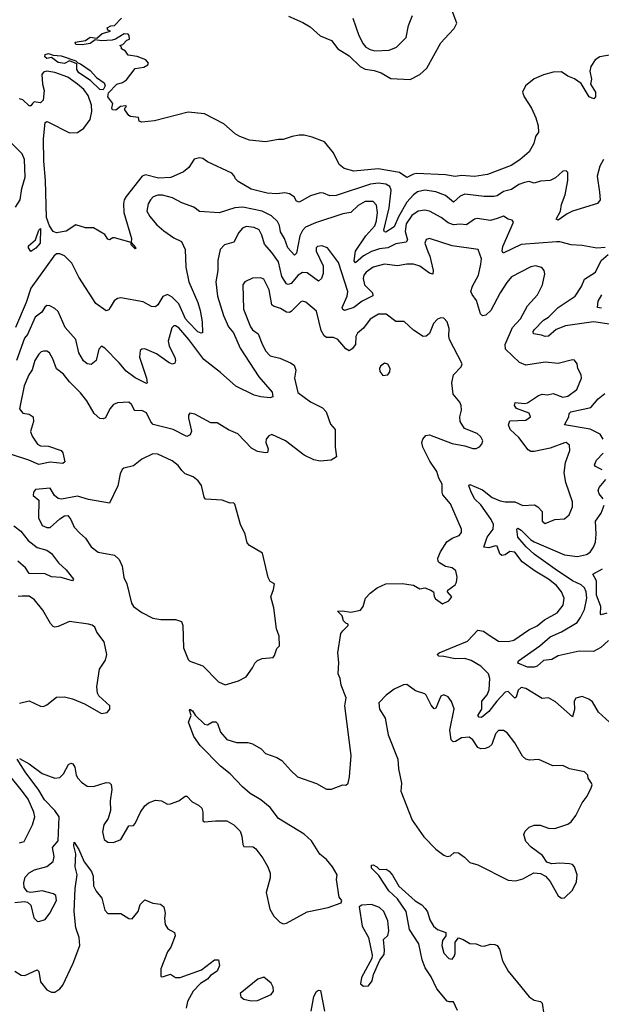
# Model space of a CAD drawing. Extents: x 1550320 to 1685906, y 509093 to 640511.
# Tile 317 of 532: x 1666076 to 1669694, y 557068 to 563196. Entities that reach past the tile are written whole.
import ezdxf

# ---------------------------------------------------------------- set-up
doc = ezdxf.new("R2010")
doc.units = 0

msp = doc.modelspace()

# ---------------------------------------------------------------- linework, layer by layer
at = {"layer": '0CON20XD'}
for points in [[(1667748.4, 563218.4), (1667838, 563178), (1667882, 563152), (1667945.5, 563095.5), (1668015, 563066.5), (1668055.1, 563015.1), (1668125, 562969.8), (1668193.9, 562903.9), (1668225, 562888.8), (1668279.9, 562879.9), (1668323.5, 562865), (1668385, 562829.8), (1668505, 562824), (1668564.7, 562855), (1668609.4, 562895), (1668695, 563050.7), (1668744.8, 563105), (1668778.7, 563141.3), (1668795.2, 563175), (1668752.8, 563285)], [(1668148.1, 563205), (1668185, 563096.7), (1668212.5, 563045), (1668230, 563025), (1668255, 563009.4), (1668285, 563001.4), (1668375, 563006), (1668418.8, 563025), (1668480, 563085), (1668495, 563160), (1668518.3, 563221.7)], [(1669755, 562976.7), (1669684.5, 562965), (1669655.4, 562945), (1669628, 562905), (1669622.7, 562875), (1669631.8, 562825), (1669625.6, 562795), (1669657.5, 562745), (1669658.5, 562715), (1669647.8, 562702.2), (1669617.3, 562715), (1669568.3, 562798.3), (1669527.6, 562827.6), (1669485, 562844.1), (1669445, 562871.5), (1669395, 562870), (1669335, 562853.3), (1669275, 562827.5), (1669221.5, 562785), (1669203.4, 562745), (1669213.9, 562715), (1669259.2, 562645), (1669285.5, 562585), (1669301.1, 562535), (1669304, 562496), (1669285, 562468.9), (1669273.3, 562425), (1669245, 562373.6), (1669187.2, 562322.8), (1669132.3, 562287.7), (1668985, 562231.6), (1668905, 562220.5), (1668825, 562226.5), (1668785, 562220), (1668725, 562230.3), (1668545, 562238.3), (1668525.3, 562234.8), (1668483.1, 562213.1), (1668439.2, 562245), (1668305, 562268.6), (1668155, 562253.1), (1668095, 562269.5), (1668062.5, 562295), (1668027, 562367), (1667971.2, 562435), (1667894.3, 562465.7), (1667845, 562477.3), (1667815, 562477.5), (1667770.3, 562469.7), (1667715, 562449.2), (1667685, 562450.8), (1667605, 562436), (1667505, 562445.8), (1667445, 562468.1), (1667415.4, 562485.4), (1667345, 562547.5), (1667225, 562609.2), (1667125, 562620.8), (1666915, 562566), (1666835, 562557.5), (1666820, 562565), (1666815, 562587.5), (1666765, 562592.5), (1666755, 562600), (1666730, 562635), (1666730, 562645), (1666740, 562655), (1666735, 562660), (1666702.5, 562655), (1666675, 562632), (1666652.5, 562635), (1666648.8, 562645), (1666656.2, 562675), (1666624.5, 562715), (1666628.8, 562741.2), (1666680, 562795), (1666715.8, 562804.2), (1666739.5, 562820.5), (1666795, 562892.5), (1666848.8, 562901.2), (1666872.5, 562915), (1666877.5, 562925), (1666860, 562945), (1666807, 562967), (1666750, 562975), (1666735, 563000), (1666710, 563015), (1666710, 563025), (1666700, 563035), (1666718.3, 563041.7), (1666741.7, 563068.3), (1666760, 563075), (1666757, 563097), (1666750, 563105), (1666725, 563106.7), (1666672.5, 563075), (1666652, 563068), (1666585, 563063.8), (1666545, 563070), (1666515, 563047.8), (1666465, 563038.9), (1666425, 563041.9), (1666422, 563055), (1666485, 563065.6), (1666515, 563086.9), (1666555, 563080), (1666590, 563110), (1666640, 563125), (1666625, 563130), (1666620, 563145), (1666643, 563157), (1666665, 563160), (1666710, 563205)], [(1666595, 562760), (1666575, 562760.8), (1666517.2, 562817.2), (1666443.5, 562865), (1666432.5, 562885), (1666431.7, 562921.7), (1666385, 562940), (1666355.9, 562924.1), (1666315, 562930.2), (1666275, 562961.2), (1666244.2, 562955), (1666233.1, 562965), (1666235, 562980), (1666255, 562985.7), (1666285, 562975.8), (1666335, 562970.6), (1666425, 562940), (1666437, 562927), (1666455, 562922), (1666515, 562880), (1666553.3, 562835), (1666602.5, 562802.5), (1666608.8, 562785), (1666595, 562760)], [(1669706.9, 562325), (1669685.3, 562284.7), (1669668.6, 562221.4), (1669681.5, 562121.5), (1669685.5, 562075), (1669668.9, 562051.1), (1669515, 562003.9), (1669481.9, 561988.1), (1669425, 561947.5), (1669413.3, 561955), (1669439.2, 562005), (1669445.5, 562045), (1669468.2, 562105), (1669484.4, 562195), (1669485.7, 562245), (1669475, 562256.2), (1669455, 562253.3), (1669408.1, 562211.9), (1669375, 562194.2), (1669315, 562191.1), (1669275, 562178.5), (1669245, 562188.1), (1669215, 562183.1), (1669180.1, 562169.9), (1669135, 562140), (1669085, 562126.1), (1669045, 562100), (1669025, 562094.6), (1668965.3, 562094.7), (1668845, 562109.5), (1668815, 562097.2), (1668775, 562060.6), (1668725, 562100.7), (1668664, 562125), (1668595, 562135.3), (1668551.1, 562125), (1668525, 562105.3), (1668485, 562059.2), (1668431.9, 561968.1), (1668405, 561906.7), (1668353.6, 561873.6), (1668344.6, 561874.6), (1668342, 561885), (1668374.6, 562025), (1668385.6, 562135), (1668377.3, 562157.3), (1668352.8, 562172.8), (1668308.8, 562178.8), (1668258.8, 562171.2), (1668045, 562100.8), (1668005, 562100.5), (1667965, 562117.1), (1667945, 562118.8), (1667885, 562100), (1667815, 562060), (1667797.3, 562067.3), (1667782.7, 562092.7), (1667755, 562112), (1667725, 562117.5), (1667675, 562112.2), (1667615, 562115.6), (1667515, 562141.5), (1667435, 562188.9), (1667419.4, 562205), (1667410.6, 562225), (1667395, 562240), (1667245, 562311.9), (1667215, 562332), (1667195, 562336), (1667162.1, 562327.9), (1667128.6, 562275), (1667095, 562248.9), (1667015.8, 562214.2), (1666939.3, 562209.3), (1666859.5, 562229.5), (1666837, 562223), (1666738.8, 562095), (1666726.1, 562073.9), (1666721.2, 562048.8), (1666724.2, 561995), (1666772, 561835), (1666770, 561810), (1666798.8, 561775), (1666795, 561770), (1666770, 561795), (1666770, 561810), (1666665, 561838), (1666655, 561838.8), (1666635, 561826.7), (1666625, 561830), (1666605, 561858.8), (1666535, 561901.2), (1666485, 561901.2), (1666425, 561919.2), (1666365, 561880), (1666305, 561870), (1666285, 561876.9), (1666261.9, 561911.9), (1666243.8, 561965), (1666236.5, 562195), (1666225.6, 562315.6), (1666224.3, 562455), (1666233.8, 562555), (1666245, 562562.5), (1666255, 562558.8), (1666385, 562491.2), (1666435, 562493.8), (1666475, 562521.5), (1666513.5, 562575), (1666525.5, 562625), (1666523.2, 562663.2), (1666502.5, 562725), (1666475, 562760.8), (1666435, 562794.3), (1666375, 562837.3), (1666295, 562867.5), (1666245, 562875.8), (1666225, 562870), (1666213.3, 562855), (1666218, 562795), (1666228.8, 562755), (1666221.2, 562695), (1666205, 562678.8), (1666166.4, 562683.6), (1666155.8, 562674.2), (1666145, 562660), (1666135, 562660), (1666095, 562696), (1666075, 562704)], [(1666050.1, 562029.9), (1666079.2, 562075), (1666088.9, 562145), (1666110.9, 562215), (1666106.7, 562325), (1666091.1, 562361.1), (1666007.1, 562445)], [(1669717.7, 561777.7), (1669665, 561773.3), (1669575, 561791.2), (1669505.8, 561794.2), (1669435, 561813.2), (1669415, 561813.3), (1669195, 561796.2), (1669083.2, 561743.2), (1669076.7, 561756.7), (1669081.2, 561785), (1669146.6, 561936.6), (1669138.3, 561948.3), (1669115, 561954.2), (1669085, 561973.6), (1669045, 561958.2), (1669005, 561947.1), (1668921.4, 561958.6), (1668905, 561954.5), (1668855, 561919.2), (1668815, 561924.1), (1668775, 561919.7), (1668741.7, 561931.7), (1668698.1, 561965), (1668625, 562004.6), (1668595, 562010), (1668555, 562003.3), (1668515, 561976.5), (1668479.3, 561925), (1668473.3, 561876.7), (1668487.9, 561825), (1668479.1, 561810.9), (1668415, 561800.8), (1668365, 561775.9), (1668315, 561770), (1668265, 561752.3), (1668214.7, 561725.3), (1668165, 561682.3), (1668155.9, 561695.9), (1668164.5, 561755), (1668230, 561850), (1668285, 561913.8), (1668295.6, 561945), (1668301, 561995), (1668295, 562040.8), (1668275, 562064.6), (1668225, 562064.2), (1668180.8, 562039.2), (1668135, 561996.2), (1668085, 561987.3), (1667915, 561932.5), (1667854.4, 561905), (1667835, 561884.5), (1667818.4, 561851.6), (1667797.2, 561742.8), (1667785, 561731.2), (1667743.1, 561775), (1667723.5, 561833.5), (1667697.3, 561875), (1667691.9, 561915), (1667680, 561940), (1667642.5, 561975), (1667585, 562005.2), (1667465, 562029.8), (1667415, 562024.7), (1667316.8, 561993.2), (1667195, 562003.1), (1667159.1, 562029.1), (1667085, 562056.2), (1667027.4, 562087.4), (1666965, 562103.6), (1666935, 562102.9), (1666907.2, 562092.8), (1666889.1, 562075), (1666875, 562049.4), (1666866.2, 562005), (1666885, 561970.4), (1666929.2, 561919.2), (1666971.8, 561881.8), (1667035, 561837.3), (1667082.5, 561815), (1667105.7, 561765), (1667109.2, 561655), (1667128.9, 561565), (1667183.9, 561435), (1667198, 561385), (1667210.5, 561315), (1667213.6, 561246.4), (1667205, 561244.2), (1667185, 561252.8), (1667123.5, 561315), (1667108, 561335), (1667065, 561428.4), (1667025, 561469.7), (1666995, 561485.4), (1666966.2, 561473.8), (1666935, 561421.2), (1666921.2, 561408.8), (1666895, 561410), (1666845, 561440), (1666705, 561464.4), (1666685, 561460.6), (1666663, 561447), (1666638.6, 561405), (1666630, 561390), (1666615, 561384), (1666550.2, 561430.2), (1666445, 561594.2), (1666401.3, 561681.3), (1666355, 561726.8), (1666325, 561738.7), (1666305, 561738.2), (1666288.2, 561725), (1666146.2, 561525), (1666115.6, 561435), (1666049.9, 561280.1)], [(1669745, 558824), (1669676.3, 558886.3), (1669639.8, 558949.8), (1669615, 558968.1), (1669575, 558983.1), (1669535, 558974), (1669524.4, 558955), (1669526.4, 558903.6), (1669515, 558856.7), (1669408.3, 558951.7), (1669365, 558975.7), (1669325, 558971.1), (1669225, 559033.5), (1669195, 559040), (1669176.8, 559023.2), (1669165, 558980), (1669156.8, 558973.2), (1669115, 559015.4), (1669095, 559010.9), (1669043.4, 558955), (1668995, 558889.6), (1668947.6, 558852.4), (1668934.4, 558855), (1668925.6, 558865), (1668950.4, 558905), (1668949.6, 558955), (1668984.2, 558995), (1668995.7, 559025), (1669000.8, 559095), (1668991.6, 559125), (1668945, 559171.9), (1668885, 559208.6), (1668845, 559219.8), (1668785, 559217.7), (1668715, 559233.8), (1668684.1, 559234.1), (1668673.6, 559245), (1668685, 559255.5), (1668862.4, 559327.6), (1668925, 559396.5), (1668961.2, 559391.2), (1668995.4, 559365.4), (1669055, 559328.6), (1669115, 559325.7), (1669150, 559335), (1669241.9, 559398.1), (1669295, 559423.5), (1669339.9, 559460.1), (1669420, 559505), (1669457, 559553), (1669463.1, 559595), (1669446.2, 559635), (1669415, 559673.8), (1669365, 559713.8), (1669283.1, 559763.1), (1669201.7, 559821.7), (1669155, 559881.2), (1669125, 559885.3), (1669095, 559865.4), (1669075, 559860.4), (1669062.2, 559872.3), (1669045, 559920), (1669035, 559921.8), (1668995, 559908.1), (1668962.5, 559912.5), (1668984.7, 559975), (1669021.1, 560025), (1669023.5, 560055), (1669009.2, 560085), (1668945, 560176.6), (1668904, 560215), (1668882.6, 560262.6), (1668870, 560295), (1668875, 560303.8), (1668955, 560269.2), (1669015, 560222.3), (1669065, 560200.8), (1669095, 560194.6), (1669155.5, 560195.5), (1669205, 560172.5), (1669277.6, 560177.6), (1669298, 560165), (1669325.8, 560135), (1669325.8, 560075.8), (1669345, 560060), (1669405, 560086), (1669465, 560088.8), (1669494, 560115), (1669514.3, 560165), (1669514.2, 560195), (1669473.1, 560315), (1669463.6, 560375), (1669470.2, 560439.8), (1669497.8, 560515), (1669495, 560548.8), (1669475, 560564.2), (1669465, 560562.9), (1669375, 560530), (1669275, 560507.7), (1669255, 560508.8), (1669239.7, 560519.8), (1669180.8, 560595), (1669126.9, 560645), (1669116.4, 560675), (1669125, 560699.2), (1669225, 560704.4), (1669254, 560725), (1669245, 560746.5), (1669166.3, 560776.3), (1669153.8, 560795), (1669156.9, 560813.1), (1669215, 560806.6), (1669235, 560811.3), (1669302.1, 560857.9), (1669325, 560865.5), (1669358.1, 560861.9), (1669395, 560868.6), (1669455, 560846.9), (1669485, 560852.2), (1669541.9, 560895), (1669570, 560965), (1669568.1, 560985), (1669548, 561025), (1669543.3, 561055), (1669527, 561077), (1669515, 561080), (1669425.8, 561055.8), (1669345, 561064.4), (1669223.4, 561046.6), (1669185, 561061.8), (1669098.7, 561145), (1669095.3, 561175), (1669140.5, 561279.5), (1669190, 561335), (1669234.4, 561415), (1669296.9, 561483.1), (1669328.6, 561545), (1669342.9, 561615), (1669339.2, 561635), (1669323.2, 561653.2), (1669285, 561664.3), (1669255, 561657.5), (1669135, 561595.6), (1669105, 561560.6), (1669064.4, 561495), (1669006.7, 561385), (1668975, 561356.9), (1668955, 561352.5), (1668942.2, 561365), (1668917.6, 561447.6), (1668889.5, 561485), (1668882.9, 561505), (1668891.9, 561538.1), (1668930.8, 561605), (1668945.3, 561675), (1668948.2, 561708.2), (1668928, 561765), (1668765, 561787.6), (1668625, 561834.5), (1668605, 561828.6), (1668595.5, 561805), (1668615, 561752.9), (1668627.1, 561725), (1668647.8, 561635), (1668645, 561612.5), (1668625, 561618), (1668565, 561661.5), (1668525, 561674.6), (1668485, 561674.6), (1668425, 561663.1), (1668345, 561673.9), (1668275, 561655.3), (1668231.5, 561625), (1668217.5, 561605), (1668212.6, 561585), (1668220.9, 561545), (1668271.5, 561495), (1668271.7, 561478.3), (1668206.2, 561445), (1668155, 561404.7), (1668097, 561387), (1668085, 561392.5), (1668082, 561405), (1668113.6, 561475), (1668117.2, 561505), (1668059.4, 561685), (1667990, 561775), (1667955, 561788.9), (1667928.8, 561785), (1667920, 561775), (1667920, 561755), (1667963.3, 561663.3), (1667964.2, 561615.8), (1667953.8, 561585), (1667935, 561568.8), (1667865, 561621.1), (1667835, 561622.9), (1667807.7, 561605), (1667765, 561554.5), (1667745, 561547.3), (1667735, 561551.5), (1667706.6, 561596.6), (1667685, 561689.5), (1667645, 561747.3), (1667598.6, 561798.6), (1667582.3, 561855), (1667565, 561887.1), (1667535, 561903.5), (1667485, 561908.1), (1667461.2, 561898.8), (1667438.9, 561871.1), (1667408.2, 561811.8), (1667350, 561795), (1667323.7, 561766.3), (1667307.6, 561697.6), (1667308.8, 561635), (1667296.5, 561565), (1667307.5, 561475), (1667343.7, 561355), (1667374.2, 561285), (1667406.3, 561246.3), (1667448.3, 561151.7), (1667562.6, 560972.6), (1667647.3, 560877.3), (1667650.7, 560849.3), (1667635, 560842), (1667575, 560848.6), (1667535, 560860), (1667420.3, 560915), (1667325, 560999.5), (1667220.6, 561080.6), (1667127.8, 561205), (1667065, 561278.9), (1667045, 561291.5), (1667035, 561291.2), (1667022, 561278), (1666999.2, 561195), (1667006.1, 561165), (1667041.4, 561095), (1667046, 561075), (1667041.7, 561058.3), (1667027.3, 561052.7), (1667005, 561060.6), (1666926.5, 561116.5), (1666855, 561148.1), (1666835, 561146), (1666825, 561136.7), (1666820.9, 561095), (1666865.5, 560965), (1666870, 560935), (1666865, 560932), (1666795, 560966.7), (1666738.9, 561008.9), (1666695, 561061.2), (1666605, 561151.8), (1666585, 561164.4), (1666567.5, 561145), (1666552.5, 561075), (1666520, 561050), (1666495, 561054.4), (1666473.4, 561073.4), (1666445, 561122), (1666425.4, 561205.4), (1666359.5, 561279.5), (1666315, 561379.2), (1666295, 561398.8), (1666264.4, 561414.4), (1666245, 561416.9), (1666232.4, 561407.6), (1666212.9, 561375), (1666172, 561345), (1666125, 561236.9), (1666106.8, 561213.2), (1666057, 561075)], [(1666145, 561754), (1666131.4, 561775), (1666131.3, 561788.7), (1666174.3, 561825), (1666195, 561886.7), (1666205, 561896.2), (1666203.8, 561805), (1666176.2, 561773.8), (1666145, 561754)], [(1669745, 561300.8), (1669645, 561314.7), (1669470.1, 561289.9), (1669412, 561268), (1669365, 561226.4), (1669345, 561224.6), (1669321.9, 561231.9), (1669271.8, 561241.8), (1669270, 561255), (1669276.5, 561265), (1669333.5, 561325), (1669365.9, 561344.1), (1669425.4, 561405), (1669531.9, 561475), (1669570, 561535), (1669589.2, 561580.8), (1669658, 561625), (1669693.1, 561696.9), (1669736.2, 561735)], [(1666075, 558597.5), (1666135, 558564.6), (1666215, 558504.1), (1666295, 558475.5), (1666325, 558479.5), (1666347.9, 558502.1), (1666379.5, 558560.5), (1666395, 558570), (1666406, 558565), (1666419.4, 558545), (1666428.1, 558495), (1666437.5, 558475), (1666460, 558450), (1666495, 558425.6), (1666535, 558424.4), (1666615, 558448.6), (1666635, 558446), (1666645, 558436.2), (1666650, 558405), (1666638.6, 558335), (1666641.4, 558275), (1666625.5, 558225), (1666600, 558185), (1666591.2, 558141.2), (1666602, 558095), (1666625, 558077.5), (1666660, 558075), (1666705, 558093.8), (1666755, 558180), (1666785, 558181.2), (1666795, 558193.3), (1666827.5, 558265), (1666855.5, 558304.5), (1666877.6, 558322.4), (1666921.3, 558338.7), (1666957.5, 558335), (1666995, 558314), (1667015, 558316.2), (1667065, 558333.8), (1667105, 558363.3), (1667115, 558363.3), (1667148.3, 558328.3), (1667188.3, 558308.3), (1667208.3, 558288.3), (1667216, 558265), (1667215, 558211.2), (1667226.1, 558203.9), (1667295, 558210), (1667365, 558210), (1667407.5, 558185), (1667446.7, 558145), (1667458.8, 558115), (1667463.9, 558063.9), (1667470.7, 558050.7), (1667528.3, 558048.3), (1667545.9, 558035.9), (1667588.8, 557978.8), (1667618.8, 557925), (1667633.6, 557883.6), (1667633.8, 557855), (1667610, 557765), (1667631.2, 557661.2), (1667657.3, 557617.3), (1667695, 557578.8), (1667715, 557570), (1667735, 557574), (1667865, 557643.8), (1667995, 557670), (1668075, 557700), (1668080, 557715), (1668062.5, 557735), (1668046.7, 557845), (1668050, 557875), (1668022.5, 557925), (1667985, 557968.8), (1667943.3, 558003.3), (1667890.6, 558085), (1667845, 558127.3), (1667685, 558225.7), (1667635, 558293.5), (1667575, 558341.5), (1667510.2, 558380.2), (1667461.2, 558421.2), (1667385, 558503.1), (1667325, 558550.6), (1667198.3, 558678.3), (1667159.1, 558735), (1667125.6, 558825), (1667142, 558865), (1667131.4, 558898.6), (1667135, 558905.8), (1667150.8, 558895), (1667167.3, 558867.3), (1667225, 558811.4), (1667245, 558808.1), (1667275, 558827.3), (1667297, 558827), (1667307.1, 558815), (1667325, 558761.4), (1667365, 558715.7), (1667425, 558696.9), (1667495, 558696.7), (1667525, 558689.6), (1667578.3, 558658.3), (1667605, 558628.8), (1667675, 558604.4), (1667705.8, 558585.8), (1667763.3, 558523.3), (1667805, 558483.3), (1667921.7, 558441.7), (1667985, 558407.5), (1668015, 558407.5), (1668085, 558433.3), (1668105, 558432.5), (1668118.8, 558445), (1668127.8, 558485), (1668137.4, 558617.4), (1668098, 558925), (1668106.7, 558975), (1668075.8, 559055), (1668070, 559095), (1668057.5, 559125), (1668061.4, 559195), (1668054, 559255), (1668073.8, 559375), (1668085, 559393.3), (1668120, 559425), (1668120, 559435), (1668105, 559440), (1668090, 559455), (1668082.5, 559485), (1668052.5, 559515), (1668083, 559517), (1668135, 559508), (1668195, 559521.2), (1668212, 559545), (1668228, 559595), (1668255, 559628), (1668299.1, 559660.9), (1668354.3, 559685.7), (1668455, 559687.5), (1668525.8, 559675.8), (1668565, 559653.3), (1668595, 559660), (1668632.5, 559645), (1668650, 559635), (1668653.6, 559606.4), (1668662.6, 559592.6), (1668705, 559560), (1668745, 559580), (1668763.3, 559605), (1668736.7, 559635), (1668740, 559645), (1668785, 559678.6), (1668793.5, 559695), (1668796.3, 559726.3), (1668788, 559765), (1668765, 559783.8), (1668725, 559792), (1668686.2, 559815), (1668678.6, 559825), (1668677.8, 559845), (1668693.1, 559885), (1668733.3, 559946.7), (1668765, 559968.9), (1668810, 559985), (1668823.3, 560005), (1668823.8, 560025), (1668755, 560183.3), (1668708.3, 560238.3), (1668703.3, 560255), (1668704.4, 560305), (1668683, 560343), (1668670, 560385), (1668627.8, 560447.8), (1668582.9, 560535), (1668578, 560565), (1668584, 560585), (1668602.1, 560607.9), (1668625, 560612.5), (1668765, 560558.6), (1668844.1, 560544.1), (1668895, 560526.7), (1668915, 560527.5), (1668935, 560537.5), (1668950, 560555), (1668955.9, 560574.1), (1668945, 560600), (1668920.5, 560620.5), (1668842.1, 560652.1), (1668816, 560695), (1668814.3, 560725), (1668824.2, 560765), (1668821.4, 560795), (1668812.9, 560815), (1668772.9, 560865), (1668762.9, 560935), (1668774.4, 560985.6), (1668822.5, 561035), (1668827.5, 561055), (1668750, 561205), (1668744.4, 561225.6), (1668746.7, 561275), (1668735.5, 561315.5), (1668715, 561338.8), (1668695, 561340), (1668675, 561332.5), (1668650, 561305), (1668625, 561243.3), (1668605, 561226.2), (1668585, 561223.3), (1668525, 561262.9), (1668467.9, 561317.9), (1668415, 561317.5), (1668355, 561363.8), (1668307.1, 561362.9), (1668255, 561331.5), (1668215, 561277.1), (1668177.1, 561245), (1668167.5, 561225), (1668165.5, 561175), (1668145, 561146.9), (1668124.6, 561134.6), (1668105, 561146.9), (1668055, 561206.2), (1668027.6, 561217.6), (1667985, 561218.9), (1667969.2, 561229.2), (1667951.6, 561261.6), (1667921.3, 561381.3), (1667856.9, 561436.9), (1667835, 561444.4), (1667825, 561440), (1667765, 561378.9), (1667755, 561373.3), (1667735, 561375.4), (1667698.6, 561398.6), (1667655, 561412), (1667645, 561421.1), (1667627.3, 561515), (1667595, 561580), (1667575, 561588.6), (1667525, 561587.1), (1667475.5, 561564.5), (1667463.3, 561545), (1667468.2, 561395), (1667510.8, 561285), (1667525, 561266.5), (1667560.1, 561240.1), (1667583.1, 561183.1), (1667605.3, 561135.3), (1667635, 561104.4), (1667695, 561089.5), (1667760.8, 561060.8), (1667783.1, 561045), (1667792.7, 561015), (1667785.4, 560965), (1667806, 560876), (1667885, 560817.9), (1667959.5, 560779.5), (1667981.9, 560755), (1668008.7, 560678.7), (1668037.5, 560645), (1668038.1, 560535), (1668047.5, 560475), (1668012.5, 560455), (1667945, 560449.1), (1667905.9, 560455.9), (1667846.2, 560486.2), (1667730, 560575), (1667645, 560613.6), (1667625, 560606.9), (1667608.2, 560585), (1667607.9, 560565), (1667622.5, 560525), (1667617.1, 560502.9), (1667605, 560500), (1667555, 560509.2), (1667518.8, 560528.8), (1667432.5, 560617.5)], [(1669695, 561400.9), (1669669.2, 561405), (1669674.1, 561445), (1669696.3, 561483.7)], [(1667432.5, 560617.5), (1667375, 560643.8), (1667305, 560686), (1667265, 560688), (1667165, 560740), (1667135, 560746.2), (1667126.7, 560735), (1667126.2, 560715), (1667144.3, 560635), (1667137.5, 560612.5), (1667115, 560601.9), (1667030.8, 560645), (1666907.2, 560677.2), (1666892.5, 560692.5), (1666865, 560748.2), (1666835, 560762.7), (1666791.7, 560761.7), (1666772.1, 560802.1), (1666755, 560815.7), (1666685, 560812), (1666658.8, 560801.2), (1666637.1, 560775), (1666610.9, 560719.1), (1666595, 560711.1), (1666575, 560714.5), (1666540.4, 560745), (1666493.3, 560823.3), (1666455, 560873.3), (1666385, 560942.9), (1666348.8, 560988.8), (1666305, 561022.5), (1666283.1, 561085), (1666261.6, 561121.6), (1666245, 561133.5), (1666225, 561133.5), (1666210.6, 561129.4), (1666195.3, 561114.7), (1666171.1, 561075), (1666153.1, 561016.9), (1666133.5, 560986.5), (1666103.8, 560916.2), (1666074.7, 560775), (1666095, 560746.5), (1666135, 560741.5), (1666160, 560725), (1666161.1, 560695), (1666143.9, 560633.9), (1666153.3, 560603.3), (1666187.1, 560555), (1666205, 560543.3), (1666255, 560542.5), (1666334, 560514), (1666345, 560501.2), (1666357.8, 560445), (1666345, 560432.9), (1666265, 560443.1), (1666195, 560427.1), (1666132.2, 560455), (1666025, 560490)], [(1668335, 560980.7), (1668365, 560984.8), (1668378.3, 561005), (1668379.6, 561025), (1668365, 561051.2), (1668345, 561058), (1668320, 561040), (1668313.9, 561025), (1668315.4, 561005.4), (1668335, 560980.7)], [(1669705.2, 560585.2), (1669687, 560617), (1669625, 560648.1), (1669463.8, 560675), (1669491.5, 560725), (1669494.4, 560745), (1669504.3, 560755), (1669627.6, 560782.4), (1669675, 560835.8), (1669715, 560868.8)], [(1667355, 559057.5), (1667375, 559062.5), (1667437.7, 559082.3), (1667483.9, 559106.1), (1667525, 559162.5), (1667537.7, 559192.3), (1667555, 559208.8), (1667585, 559221.2), (1667652.3, 559227.7), (1667661.7, 559238.3), (1667675, 559282.5), (1667691.7, 559298.3), (1667689.3, 559359.3), (1667673.8, 559405), (1667657.5, 559535), (1667638, 559605), (1667655, 559650), (1667660, 559685), (1667635, 559700), (1667620.8, 559725), (1667586.2, 559875), (1667505, 559923.8), (1667490.5, 559940.5), (1667478.1, 559995), (1667450, 560055), (1667415, 560180), (1667405, 560188.8), (1667385, 560186.2), (1667335, 560205.7), (1667232.7, 560212.7), (1667224.3, 560224.3), (1667206.2, 560296.2), (1667186, 560326), (1667155, 560350.6), (1667105, 560369.4), (1667085, 560390), (1667061.7, 560421.7), (1667025, 560450), (1666935, 560491.2), (1666905, 560493.3), (1666835, 560460), (1666785, 560418.6), (1666724.6, 560405.4), (1666713, 560397), (1666700.6, 560369.4), (1666687.5, 560295), (1666635, 560187.5), (1666505, 560209.2), (1666435, 560231.4), (1666337, 560213), (1666315.7, 560215.7), (1666292, 560235), (1666265, 560280), (1666175, 560271.2), (1666162.5, 560255), (1666160, 560235), (1666196.2, 560205), (1666192.2, 560095), (1666215, 560048.9), (1666245, 560035.5), (1666265, 560036.5), (1666325, 560090), (1666355, 560108), (1666375, 560110), (1666394.5, 560084.5), (1666415, 560038), (1666449.7, 559999.7), (1666485, 559968.8), (1666520, 559915), (1666565, 559882.5), (1666665, 559863.3), (1666695.6, 559835.6), (1666712.9, 559795), (1666724.4, 559724.4), (1666742.5, 559685), (1666771.9, 559565), (1666785, 559543.3), (1666835, 559506), (1666905, 559471.4), (1666955, 559462.9), (1667045, 559464), (1667081.7, 559451.7), (1667091.2, 559425), (1667095.8, 559285.8), (1667124.2, 559214.2), (1667135, 559203.8), (1667215.6, 559175.6), (1667312.5, 559075), (1667355, 559057.5)], [(1669698.6, 560395), (1669658, 560415), (1669650.5, 560425), (1669663.1, 560455), (1669705, 560497.5)], [(1669705.6, 560215), (1669679.4, 560245), (1669674.5, 560265), (1669680.9, 560285), (1669721.9, 560335)], [(1669737.4, 559332.6), (1669690.3, 559289.7), (1669645, 559264.5), (1669555, 559265.8), (1669425, 559237.5), (1669385, 559214.5), (1669335, 559207.3), (1669295, 559173.5), (1669275, 559165.6), (1669235, 559167.1), (1669175, 559191.2), (1669178.6, 559205), (1669311.2, 559298.8), (1669375, 559356.3), (1669445, 559386.1), (1669542.5, 559445), (1669565, 559474.6), (1669588.8, 559525), (1669603.3, 559595), (1669599.8, 559635), (1669589.2, 559659.2), (1669568.6, 559678.6), (1669515, 559702.9), (1669405.9, 559775.9), (1669275, 559870.6), (1669226, 559915), (1669174.8, 559974.8), (1669167.5, 560025), (1669175, 560032.5), (1669195, 560019.5), (1669255, 559958.8), (1669275, 559945.9), (1669465, 559865.3), (1669545, 559856), (1669602.2, 559867.8), (1669625, 559883.1), (1669645, 559912.5), (1669656.8, 559945), (1669660.9, 559995), (1669656.9, 560075), (1669692.5, 560125), (1669711.9, 560175)], [(1666039.2, 560045), (1666082.3, 560012.3), (1666128.2, 559955), (1666185, 559910.8), (1666245, 559893.8), (1666275, 559873.5), (1666318.5, 559815), (1666365, 559771.8), (1666410.8, 559715), (1666405, 559703.3), (1666335, 559724), (1666275, 559729.2), (1666235, 559748.3), (1666135, 559749.1), (1666112.4, 559785), (1666065.3, 559825.3)], [(1669728.2, 559501.8), (1669692.2, 559492.2), (1669687.7, 559497.7), (1669690, 559545), (1669663.7, 559615), (1669664.7, 559704.7), (1669640, 559745), (1669700.6, 559779.4)], [(1666075, 558943.3), (1666135, 558957.8), (1666205, 558923.1), (1666225, 558921.9), (1666245, 558931.4), (1666305, 558980.8), (1666355, 558981.9), (1666405, 558970), (1666478.7, 558938.7), (1666585, 558878.8), (1666620, 558885), (1666637.5, 558905), (1666636.7, 558925), (1666568.8, 558988.8), (1666560.8, 559005), (1666555.7, 559045), (1666573.3, 559155), (1666610.3, 559209.7), (1666618.6, 559245), (1666600.8, 559325), (1666556, 559385), (1666542.5, 559415), (1666527.4, 559427.4), (1666505, 559434.3), (1666385, 559450), (1666315, 559420), (1666295, 559416), (1666285, 559420), (1666267.9, 559437.9), (1666220.2, 559520.2), (1666167.8, 559585), (1666135, 559609.2), (1666091.9, 559608.1), (1666067.2, 559607.2)], [(1669445, 557730), (1669465, 557731.2), (1669515, 557778.8), (1669540.3, 557829.7), (1669544.4, 557875), (1669527.5, 557925), (1669515, 557937.8), (1669495, 557943.5), (1669435, 557947.5), (1669385, 557943.3), (1669355, 557952.5), (1669327.5, 557995), (1669257, 558047), (1669225, 558082.5), (1669212.5, 558125), (1669220, 558145), (1669245, 558170), (1669275, 558182.5), (1669313, 558183), (1669365, 558163.8), (1669405, 558162), (1669485, 558190), (1669506.4, 558203.6), (1669535, 558242.5), (1669575, 558322.5), (1669606.1, 558363.9), (1669630, 558415), (1669636.2, 558435), (1669633.3, 558445), (1669612.5, 558475), (1669610, 558495), (1669590, 558515), (1669495, 558534.3), (1669455, 558554.4), (1669392.9, 558552.9), (1669305, 558592.5), (1669247, 558587), (1669223.3, 558595), (1669203.2, 558613.2), (1669155.6, 558695), (1669107.8, 558757.8), (1669085, 558773.1), (1669055, 558772.9), (1669035, 558752), (1669012.1, 558685), (1668995, 558668.8), (1668970.5, 558659.5), (1668945, 558658), (1668926.2, 558666.2), (1668895, 558714.4), (1668870.9, 558730.9), (1668825, 558726.1), (1668786.2, 558703.8), (1668772.4, 558702.4), (1668760.7, 558715), (1668752.4, 558775), (1668777.9, 558907.9), (1668762.7, 558952.7), (1668741.7, 558981.7), (1668715, 558993.8), (1668695, 558986.2), (1668665, 558911.2), (1668655, 558908), (1668635, 558930), (1668605, 558992.9), (1668595, 559001.4), (1668538.2, 559018.2), (1668485, 559057.8), (1668463.6, 559056.4), (1668405, 559030), (1668355, 558992.5), (1668310, 558945), (1668314, 558905), (1668348.8, 558848.8), (1668368.8, 558745), (1668428, 558595), (1668432.9, 558532.9), (1668450, 558445), (1668445.7, 558395), (1668518.1, 558215), (1668590.7, 558110.7), (1668665, 558034), (1668715, 557996.2), (1668735, 557988), (1668755, 557993.3), (1668777.7, 558012.3), (1668805, 558011.2), (1668842, 557985), (1668875, 557951.2), (1668925.9, 557935.9), (1669115, 557841.2), (1669163, 557837), (1669205, 557850), (1669273.6, 557886.4), (1669315, 557882.5), (1669346.4, 557866.4), (1669375, 557832.5), (1669425, 557742.5), (1669445, 557730)], [(1666045, 557702.2), (1666105, 557709.2), (1666125, 557704), (1666144.5, 557684.5), (1666165, 557607.5), (1666185, 557586.2), (1666195, 557583.8), (1666234.1, 557595.9), (1666264, 557635), (1666305.7, 557715), (1666301.2, 557745), (1666285.5, 557755.5), (1666215, 557774.5), (1666145, 557764.2), (1666125, 557768), (1666104.5, 557794.5), (1666101.1, 557825), (1666110.9, 557859.1), (1666135, 557886.9), (1666168.8, 557905), (1666245, 557926.7), (1666283.5, 557956.5), (1666290.7, 557989.3), (1666279.2, 558045), (1666314.7, 558085), (1666321.5, 558235), (1666294.7, 558275), (1666230.2, 558340.2), (1666195, 558401.3), (1666110.7, 558515), (1666060, 558595)], [(1666075, 558074.2), (1666105, 558081.9), (1666155.5, 558185), (1666169.5, 558235), (1666163.5, 558265), (1666128.7, 558345), (1666093.4, 558393.4), (1666007.8, 558497.8)], [(1666045.6, 557275), (1666085, 557249.1), (1666107.3, 557247.3), (1666185, 557284), (1666195, 557272.5), (1666205, 557208.8), (1666245, 557158.8), (1666275, 557143.8), (1666295, 557143.3), (1666325, 557163.8), (1666345, 557188.6), (1666408.6, 557325), (1666450.8, 557435), (1666445.7, 557485), (1666425.6, 557545), (1666415.3, 557645), (1666421.3, 557788.7), (1666433.1, 557875), (1666420.5, 557925), (1666425.5, 558005), (1666412.9, 558055), (1666415, 558077.5), (1666445, 558031.4), (1666477.4, 557955), (1666522.6, 557895), (1666534.2, 557865), (1666536, 557805), (1666551.9, 557771.9), (1666588.1, 557728.1), (1666605, 557653.3), (1666625, 557633.8), (1666705, 557634), (1666755, 557603.3), (1666775, 557600), (1666813.8, 557645), (1666825, 557690), (1666855, 557718.8), (1666905, 557698.8), (1666951.7, 557691.7), (1666972.5, 557675), (1666981.2, 557635), (1666976, 557605), (1666980, 557565), (1666997.7, 557537.7), (1667040, 557515), (1667044, 557495), (1667015.8, 557425), (1666995.7, 557395), (1666955, 557290), (1666955, 557242.5), (1666965, 557240), (1667015, 557256.7), (1667045.6, 557235.6), (1667075, 557235.5), (1667207.2, 557282.8), (1667287.5, 557345), (1667312.5, 557345), (1667319.3, 557309.3), (1667303.8, 557275), (1667263.2, 557246.8), (1667243.8, 557225), (1667201.6, 557198.4), (1667155, 557150), (1667119.6, 557085), (1667111.2, 557045)], [(1668799.5, 557029.5), (1668775, 557084), (1668747.1, 557082.9), (1668735, 557088.9), (1668670, 557165), (1668635, 557238.6), (1668598.9, 557295), (1668580.4, 557345), (1668559.6, 557445), (1668500, 557535), (1668479.1, 557645), (1668425.2, 557725.2), (1668372.9, 557775), (1668309.2, 557869.2), (1668263.3, 557915), (1668263.8, 557935), (1668273.9, 557936.1), (1668297.5, 557925), (1668315, 557907.5), (1668355, 557910), (1668375, 557896.2), (1668395, 557871.2), (1668433.4, 557803.4), (1668535, 557712), (1668576.8, 557686.8), (1668598.8, 557665), (1668613, 557643), (1668626.5, 557595), (1668650.9, 557555), (1668675, 557534.5), (1668727.5, 557515), (1668726.4, 557493.6), (1668706.7, 557465), (1668701.4, 557435), (1668715, 557386.2), (1668745, 557354.3), (1668765, 557350), (1668779.4, 557365), (1668785.6, 557385), (1668783.8, 557455), (1668805, 557482.5), (1668835, 557472.5), (1668875, 557446.7), (1668915, 557443.8), (1668945, 557432.5), (1668965, 557430), (1669005, 557442.9), (1669030.9, 557440.9), (1669045, 557434), (1669061.3, 557411.3), (1669078.3, 557338.3), (1669114, 557275), (1669172.9, 557205), (1669245, 557114), (1669275, 557094), (1669315, 557086.7), (1669326.7, 557075), (1669336.7, 557005)], [(1668215, 557181.2), (1668245, 557183.3), (1668268.8, 557215), (1668276.7, 557255), (1668316.4, 557343.6), (1668342.1, 557377.9), (1668345.5, 557404.5), (1668338.3, 557471.7), (1668365, 557496.7), (1668371.4, 557525), (1668365, 557587.5), (1668340.6, 557645), (1668315, 557670), (1668265, 557690), (1668204.1, 557685.9), (1668187.5, 557675), (1668206.2, 557555), (1668245.8, 557485), (1668267.5, 557375), (1668267, 557353), (1668202, 557235), (1668196.4, 557196.4), (1668215, 557181.2)], [(1667515, 557089.2), (1667555, 557092.9), (1667640.7, 557129.3), (1667655, 557150), (1667653.3, 557175), (1667640.7, 557200.7), (1667595, 557236.7), (1667557.5, 557225), (1667447.5, 557135), (1667452.5, 557115), (1667471.2, 557101.2), (1667515, 557089.2)], [(1667889.1, 557025), (1667905, 557117.5), (1667921.7, 557148.3), (1667935, 557157.5), (1667946.2, 557155), (1667972.3, 557025)]]:
    msp.add_lwpolyline(points, dxfattribs=at)

doc.saveas('drawing.dxf')
